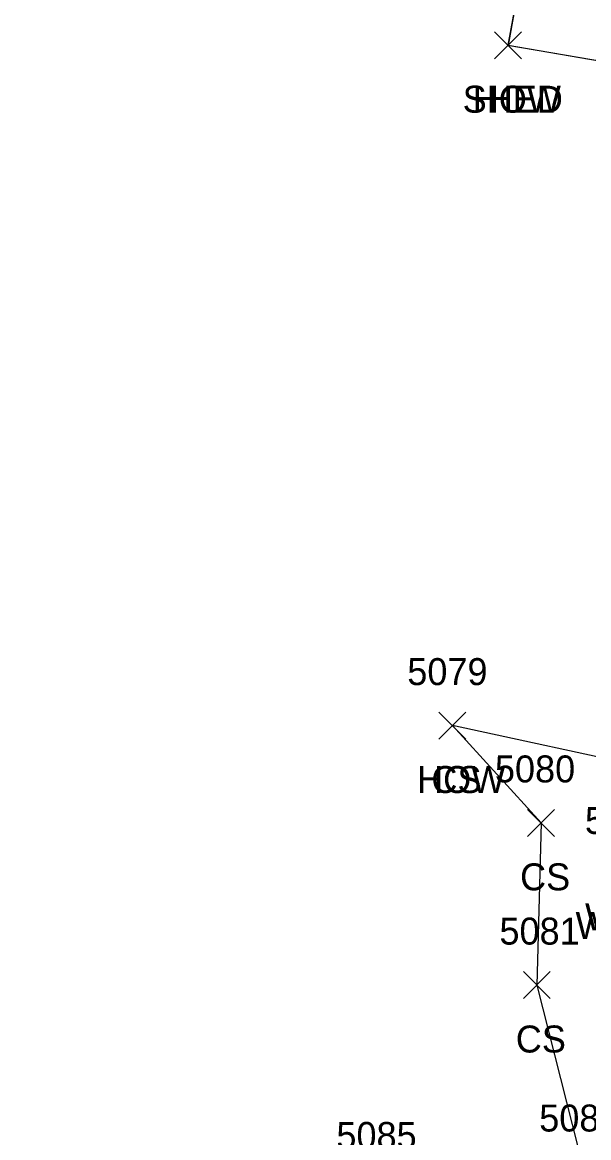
# Model space of a CAD drawing. Extents: x 1554668 to 1563881, y 831386 to 834374.
# Drawn here: x 1562244.6 to 1562286.6, y 833250.4 to 833333.1 of the extents above; entities that cross this region are included whole.
import ezdxf

# ---------------------------------------------------------------- set-up
doc = ezdxf.new("R2010")
doc.units = 0
for name, color, linetype in [('L_A', 7, 'Continuous'), ('L_I', 7, 'Continuous'), ('L_TIC', 7, 'Continuous'), ('LBC', 7, 'Continuous'), ('LELB', 7, 'Continuous')]:
    doc.layers.add(name, color=color, linetype=linetype)

msp = doc.modelspace()

# ---------------------------------------------------------------- linework, layer by layer
at = {"layer": 'L_TIC'}
for points in [[(1562279.616, 833330.352), (1562281.616, 833332.352)], [(1562281.616, 833330.352), (1562279.616, 833332.352)], [(1562279.616, 833330.352), (1562281.616, 833332.352)], [(1562281.616, 833330.352), (1562279.616, 833332.352)], [(1562275.493, 833279.916), (1562277.493, 833281.916)], [(1562277.493, 833279.916), (1562275.493, 833281.916)], [(1562275.493, 833279.916), (1562277.493, 833281.916)], [(1562277.493, 833279.916), (1562275.493, 833281.916)], [(1562282.071, 833272.7), (1562284.071, 833274.7)], [(1562284.071, 833272.7), (1562282.071, 833274.7)], [(1562281.752, 833260.678), (1562283.752, 833262.678)], [(1562283.752, 833260.678), (1562281.752, 833262.678)]]:
    msp.add_lwpolyline(points, dxfattribs=at)
at = {"layer": 'LBC'}
for points in [[(1562242.525, 833347.478), (1562254.24, 833345.446), (1562281.235, 833340.566), (1562282.186, 833339.983), (1562280.616, 833331.352)], [(1562242.527, 833347.479), (1562254.24, 833345.448), (1562281.237, 833340.568), (1562282.191, 833339.984), (1562280.612, 833331.353)], [(1562242.527, 833347.479), (1562254.24, 833345.448), (1562281.237, 833340.568), (1562282.191, 833339.984), (1562280.612, 833331.353)], [(1562242.527, 833347.479), (1562254.24, 833345.448), (1562281.237, 833340.568), (1562282.191, 833339.984), (1562280.612, 833331.353)], [(1562280.612, 833331.353), (1562300.455, 833327.958), (1562300.298, 833326.339)], [(1562280.612, 833331.353), (1562300.455, 833327.958), (1562300.298, 833326.339)], [(1562280.612, 833331.353), (1562300.455, 833327.958), (1562300.298, 833326.339)], [(1562280.616, 833331.352), (1562300.459, 833327.957), (1562300.297, 833326.338)], [(1562301.465, 833301.492), (1562315.926, 833298.732), (1562315.948, 833297.475), (1562314.593, 833290.212), (1562314.031, 833286.62), (1562316.287, 833284.237), (1562315.616, 833279.851), (1562312.641, 833278.443), (1562311.651, 833274.303), (1562292.161, 833277.665), (1562291.651, 833277.773), (1562291.106, 833277.753), (1562276.489, 833280.919)], [(1562301.465, 833301.492), (1562315.926, 833298.732), (1562315.948, 833297.475), (1562314.593, 833290.212), (1562314.031, 833286.62), (1562316.287, 833284.237), (1562315.616, 833279.851), (1562312.641, 833278.443), (1562311.651, 833274.303), (1562292.161, 833277.665), (1562291.651, 833277.773), (1562291.106, 833277.753), (1562276.489, 833280.919)], [(1562301.465, 833301.492), (1562315.926, 833298.732), (1562315.948, 833297.475), (1562314.593, 833290.212), (1562314.031, 833286.62), (1562316.287, 833284.237), (1562315.616, 833279.851), (1562312.641, 833278.443), (1562311.651, 833274.303), (1562292.161, 833277.665), (1562291.651, 833277.773), (1562291.106, 833277.753), (1562276.489, 833280.919)], [(1562301.466, 833301.491), (1562315.928, 833298.733), (1562315.947, 833297.472), (1562314.591, 833290.209), (1562314.033, 833286.62), (1562316.289, 833284.239), (1562315.614, 833279.847), (1562312.643, 833278.44), (1562311.649, 833274.301), (1562292.157, 833277.664), (1562291.647, 833277.771), (1562291.108, 833277.75), (1562276.493, 833280.916)]]:
    msp.add_lwpolyline(points, dxfattribs=at)
at = {"layer": 'LELB'}
for points in [[(1562276.489, 833280.919), (1562283.075, 833273.702), (1562282.754, 833261.68), (1562286.27, 833247.822), (1562296.123, 833242.86), (1562315.084, 833236.547), (1562321.224, 833223.886), (1562318.725, 833202.084), (1562314.326, 833186.496)], [(1562276.489, 833280.919), (1562283.075, 833273.702), (1562282.754, 833261.68), (1562286.27, 833247.822), (1562296.123, 833242.86), (1562315.084, 833236.547), (1562321.224, 833223.886), (1562318.725, 833202.084), (1562314.326, 833186.496)], [(1562276.489, 833280.919), (1562283.075, 833273.702), (1562282.754, 833261.68), (1562286.27, 833247.822), (1562296.123, 833242.86), (1562315.084, 833236.547), (1562321.224, 833223.886), (1562318.725, 833202.084), (1562314.326, 833186.496)], [(1562276.493, 833280.916), (1562283.071, 833273.7), (1562282.752, 833261.678), (1562286.269, 833247.82), (1562296.122, 833242.858), (1562315.084, 833236.545), (1562321.226, 833223.885), (1562318.721, 833202.08), (1562314.323, 833186.491)]]:
    msp.add_lwpolyline(points, dxfattribs=at)

# ---------------------------------------------------------------- texts
at = {"layer": 'L_A'}
for s, p in [('SHED', (1562277.254, 833326.352)), ('HOW', (1562278.002, 833326.352)), ('HOW', (1562273.879, 833275.916)), ('CS', (1562274.934, 833275.916)), ('CS', (1562281.511, 833268.7)), ('WALLC', (1562285.621, 833265.103)), ('WALLC', (1562286.325, 833265.743)), ('CS', (1562281.193, 833256.678))]:
    msp.add_text(s, height=2, dxfattribs=at).set_placement(p)
at = {"layer": 'L_I'}
for s, p in [('5079', (1562273.147, 833283.916)), ('5079', (1562273.147, 833283.916)), ('5080', (1562279.645, 833276.7)), ('5076', (1562286.321, 833272.881)), ('5081', (1562279.981, 833264.678)), ('5084', (1562282.93, 833250.82)), ('5085', (1562267.89, 833249.527))]:
    msp.add_text(s, height=2, dxfattribs=at).set_placement(p)

doc.saveas('drawing.dxf')
